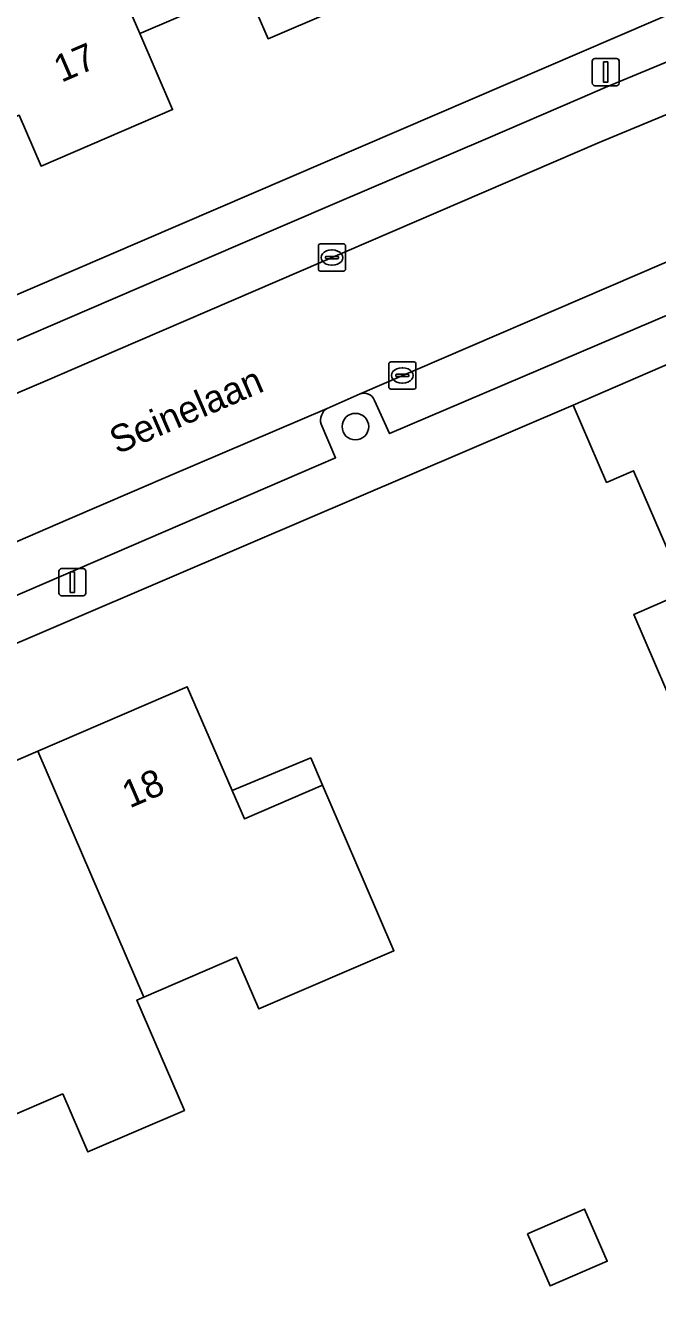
# Model space of a CAD drawing. Extents: x 157767 to 159172, y 387839 to 389425.
# Drawn here: x 158198.06 to 158221.29, y 388633.2 to 388680.53 of the extents above; entities that cross this region are included whole.
import ezdxf

# ---------------------------------------------------------------- set-up
doc = ezdxf.new("R2010")
doc.units = 0
for name, color, linetype in [('IMGEO_Boom', 7, 'Continuous'), ('IMGEO_Erf', 7, 'Continuous'), ('IMGEO_Kolk', 7, 'Continuous'), ('IMGEO_Lichtmast', 7, 'Continuous'), ('IMGEO_Muur', 7, 'Continuous'), ('IMGEO_Openbare_ruimte_label', 7, 'Continuous'), ('IMGEO_Pand', 7, 'Continuous'), ('IMGEO_Pand_nummerreeks', 7, 'Continuous'), ('IMGEO_Pand_overbouw', 7, 'Continuous'), ('IMGEO_Parkeervlak_open', 7, 'Continuous'), ('IMGEO_Rijbaan_lokaal_open', 7, 'Continuous'), ('IMGEO_Voetpad_open', 7, 'Continuous')]:
    doc.layers.add(name, color=color, linetype=linetype)

msp = doc.modelspace()

# ---------------------------------------------------------------- linework, layer by layer
at = {"layer": 'IMGEO_Boom'}
msp.add_circle((158210.186, 388665.767), 0.489, dxfattribs=at)
at = {"layer": 'IMGEO_Erf'}
for points in [[(158171.568, 388659.372), (158223.84, 388681.871), (158219.492, 388691.965), (158213.098, 388706.716), (158208.021, 388704.53), (158206.896, 388707.144), (158211.972, 388709.33), (158208.082, 388718.445), (158201.61, 388715.654), (158199.433, 388716.121), (158197.722, 388720.099), (158196.136, 388719.417), (158194.406, 388718.672), (158192.038, 388724.176), (158190.062, 388728.768), (158196.37, 388731.488), (158197.56, 388728.729), (158202.694, 388730.943), (158199.515, 388738.309), (158146.245, 388715.336)], [(158211.822, 388682.131), (158206.977, 388680.044), (158206.167, 388681.924), (158202.402, 388680.303), (158202.255, 388680.24), (158203.466, 388677.44), (158198.627, 388675.356), (158197.817, 388677.238), (158194.058, 388675.619), (158193.902, 388675.552), (158194.708, 388673.681), (158189.889, 388671.606), (158189.088, 388673.465), (158185.151, 388671.769), (158181.225, 388670.078), (158182.037, 388668.194), (158177.194, 388666.109), (158175.984, 388668.913), (158175.829, 388668.846), (158172.036, 388667.213), (158172.856, 388665.31), (158167.899, 388663.175)], [(158222.405, 388654.268), (158220.42, 388658.856), (158222.342, 388659.688), (158220.415, 388664.141), (158219.424, 388663.713), (158218.193, 388666.558), (158206.335, 388661.478), (158121.982, 388625.344)], [(158192.981, 388651.444), (158198.513, 388653.826), (158204.006, 388656.192), (158205.654, 388652.368), (158206.103, 388651.325), (158208.981, 388652.564), (158210.509, 388649.015), (158211.604, 388646.472), (158206.635, 388644.332), (158205.817, 388646.233), (158202.408, 388644.765), (158202.154, 388644.656), (158203.902, 388640.596), (158200.345, 388639.065), (158199.425, 388641.202), (158194.975, 388639.286)]]:
    msp.add_lwpolyline(points, dxfattribs=at)
msp.add_lwpolyline([(158216.514, 388636.058), (158218.614, 388636.966), (158219.446, 388635.042), (158217.347, 388634.134)], close=True, dxfattribs=at)
at = {"layer": 'IMGEO_Kolk'}
for p, q in [((158208.9, 388672.491), (158209.752, 388672.491)), ((158208.825, 388671.565), (158208.825, 388672.417)), ((158209.084, 388671.985), (158209.084, 388671.997)), ((158209.127, 388672.034), (158209.525, 388672.034)), ((158209.313, 388672.271), (158209.338, 388672.271)), ((158209.568, 388671.997), (158209.568, 388671.985)), ((158209.826, 388672.417), (158209.826, 388671.565)), ((158209.752, 388671.491), (158208.9, 388671.491)), ((158209.522, 388671.948), (158209.124, 388671.948)), ((158209.336, 388671.711), (158209.311, 388671.711)), ((158211.413, 388667.225), (158211.413, 388668.077)), ((158211.488, 388668.151), (158212.34, 388668.151)), ((158211.901, 388667.931), (158211.926, 388667.931)), ((158212.414, 388668.077), (158212.414, 388667.225)), ((158211.672, 388667.645), (158211.672, 388667.657)), ((158212.11, 388667.608), (158211.712, 388667.608)), ((158211.715, 388667.694), (158212.113, 388667.694)), ((158211.924, 388667.371), (158211.899, 388667.371)), ((158212.156, 388667.657), (158212.156, 388667.645)), ((158212.34, 388667.151), (158211.488, 388667.151))]:
    msp.add_line(p, q, dxfattribs=at)
for points in [[(158208.9, 388672.491), (158209.752, 388672.491)], [(158208.825, 388671.565), (158208.825, 388672.417)], [(158209.826, 388672.417), (158209.826, 388671.565)], [(158209.752, 388671.491), (158208.9, 388671.491)], [(158211.413, 388667.225), (158211.413, 388668.077)], [(158211.488, 388668.151), (158212.34, 388668.151)], [(158212.414, 388668.077), (158212.414, 388667.225)], [(158212.34, 388667.151), (158211.488, 388667.151)]]:
    msp.add_lwpolyline(points, dxfattribs=at)
for centre, radius, start, end in [((158208.902, 388672.415), 0.0765, 91.552, 178.448), ((158208.902, 388672.415), 0.0765, 91.552, 178.448), ((158209.75, 388672.415), 0.0765, 1.552, 88.448), ((158209.75, 388672.415), 0.0765, 1.552, 88.448), ((158209.124, 388671.994), 0.0403, 85.8775, 175.7526), ((158209.121, 388671.984), 0.0366, 178.938, 274.7102), ((158209.525, 388671.991), 0.043, 264.8664, 352.4533), ((158209.529, 388671.996), 0.0386, 1.7309, 96.639), ((158208.902, 388671.567), 0.0765, 181.552, 268.448), ((158208.902, 388671.567), 0.0765, 181.552, 268.448), ((158209.75, 388671.567), 0.0765, 271.552, 358.448), ((158209.75, 388671.567), 0.0765, 271.552, 358.448), ((158211.49, 388668.075), 0.0765, 91.552, 178.448), ((158211.49, 388668.075), 0.0765, 91.552, 178.448), ((158212.117, 388667.656), 0.0386, 1.7309, 96.639), ((158212.338, 388668.075), 0.0765, 1.552, 88.448), ((158212.338, 388668.075), 0.0765, 1.552, 88.448), ((158211.49, 388667.227), 0.0765, 181.552, 268.448), ((158211.49, 388667.227), 0.0765, 181.552, 268.448), ((158211.712, 388667.654), 0.0403, 85.8775, 175.7526), ((158211.709, 388667.644), 0.0366, 178.938, 274.7102), ((158212.113, 388667.651), 0.043, 264.8664, 352.4533), ((158212.338, 388667.227), 0.0765, 271.552, 358.448), ((158212.338, 388667.227), 0.0765, 271.552, 358.448)]:
    msp.add_arc(centre, radius, start, end, dxfattribs=at)
for centre, major_axis, ratio, start_param, end_param in [((158209.312, 388671.991), (-0.387, 0.002), 0.722429, 4.712389, 7.853982), ((158209.337, 388671.991), (-0.39, 0.002), 0.717154, 1.570796, 4.712389), ((158211.9, 388667.651), (-0.387, 0.002), 0.722429, 4.712389, 7.853982), ((158211.925, 388667.651), (-0.39, 0.002), 0.717154, 1.570796, 4.712389)]:
    msp.add_ellipse(centre, major_axis=major_axis, ratio=ratio, start_param=start_param, end_param=end_param, dxfattribs=at)
at = {"layer": 'IMGEO_Lichtmast'}
for p, q in [((158218.896, 388678.418), (158218.896, 388679.218)), ((158218.896, 388679.218), (158218.896, 388678.418)), ((158218.996, 388679.318), (158219.786, 388679.318)), ((158219.786, 388679.318), (158218.996, 388679.318)), ((158219.886, 388679.218), (158219.886, 388678.418)), ((158219.886, 388678.418), (158219.886, 388679.218)), ((158219.786, 388678.318), (158218.996, 388678.318)), ((158218.996, 388678.318), (158219.786, 388678.318)), ((158199.283, 388659.642), (158199.283, 388660.442)), ((158199.283, 388660.442), (158199.283, 388659.642)), ((158199.383, 388660.542), (158200.173, 388660.542)), ((158200.173, 388660.542), (158199.383, 388660.542)), ((158200.273, 388660.442), (158200.273, 388659.642)), ((158200.273, 388659.642), (158200.273, 388660.442)), ((158200.173, 388659.542), (158199.383, 388659.542)), ((158199.383, 388659.542), (158200.173, 388659.542))]:
    msp.add_line(p, q, dxfattribs=at)
for points in [[(158219.316, 388679.193), (158219.466, 388679.193), (158219.466, 388678.443), (158219.316, 388678.443), (158219.316, 388679.193)], [(158199.703, 388660.417), (158199.853, 388660.417), (158199.853, 388659.667), (158199.703, 388659.667), (158199.703, 388660.417)]]:
    msp.add_lwpolyline(points, dxfattribs=at)
for centre, start, end in [((158218.996, 388679.218), 90, 180), ((158218.996, 388679.218), 90, 180), ((158219.786, 388679.218), 0, 90), ((158219.786, 388679.218), 360, 90), ((158218.996, 388678.418), 180, 270), ((158218.996, 388678.418), 180, 270), ((158219.786, 388678.418), 270, 0), ((158219.786, 388678.418), 270, 0), ((158199.383, 388660.442), 90, 180), ((158199.383, 388660.442), 90, 180), ((158200.173, 388660.442), 0, 90), ((158200.173, 388660.442), 360, 90), ((158199.383, 388659.642), 180, 270), ((158199.383, 388659.642), 180, 270), ((158200.173, 388659.642), 270, 0), ((158200.173, 388659.642), 270, 0)]:
    msp.add_arc(centre, 0.1, start, end, dxfattribs=at)
at = {"layer": 'IMGEO_Muur'}
msp.add_lwpolyline([(158206.335, 388661.478), (158218.193, 388666.558)], dxfattribs=at)
at = {"layer": 'IMGEO_Pand'}
for points in [[(158207.814, 388691.423), (158199.051, 388687.649), (158199.444, 388686.74), (158202.255, 388680.24), (158202.402, 388680.303), (158206.167, 388681.924), (158206.977, 388680.044), (158211.822, 388682.131), (158211.011, 388684.012)], [(158199.444, 388686.74), (158199.284, 388686.671), (158190.702, 388682.975), (158193.902, 388675.552), (158194.058, 388675.619), (158197.817, 388677.238), (158198.627, 388675.356), (158203.466, 388677.44), (158202.255, 388680.24)], [(158228.655, 388656.652), (158227.478, 388659.372), (158228.457, 388659.795), (158232.314, 388661.464), (158229.868, 388667.118), (158228.217, 388666.404), (158227.14, 388666.93), (158226.068, 388669.407), (158222.791, 388667.99), (158222.589, 388668.459), (158218.193, 388666.558), (158219.424, 388663.713), (158220.415, 388664.141), (158222.342, 388659.688), (158220.42, 388658.856), (158222.405, 388654.268), (158222.51, 388654.026)], [(158202.408, 388644.765), (158205.817, 388646.233), (158206.635, 388644.332), (158211.604, 388646.472), (158210.509, 388649.015), (158208.981, 388652.564), (158206.103, 388651.325), (158205.654, 388652.368), (158204.006, 388656.192), (158198.513, 388653.826)], [(158198.513, 388653.826), (158192.981, 388651.444), (158194.64, 388647.59), (158195.072, 388646.587), (158192.32, 388645.402), (158194.975, 388639.286), (158199.425, 388641.202), (158200.345, 388639.065), (158203.902, 388640.596), (158202.154, 388644.656), (158202.408, 388644.765)], [(158216.514, 388636.058), (158217.347, 388634.134), (158219.446, 388635.042), (158218.614, 388636.966)]]:
    msp.add_lwpolyline(points, close=True, dxfattribs=at)
at = {"layer": 'IMGEO_Pand_overbouw'}
msp.add_lwpolyline([(158208.981, 388652.564), (158208.545, 388653.574), (158205.654, 388652.368), (158206.103, 388651.325)], close=True, dxfattribs=at)
at = {"layer": 'IMGEO_Parkeervlak_open'}
for points in [[(158223.218, 388678.367), (158222.677, 388679.625), (158219.376, 388678.251), (158218.443, 388677.85), (158214.966, 388676.355), (158209.436, 388673.977), (158205.955, 388672.48), (158200.394, 388670.088), (158196.919, 388668.594), (158191.376, 388666.211), (158171.709, 388657.655), (158172.201, 388656.406)], [(158219.153, 388676.226), (158223.758, 388678.143)], [(158171.987, 388655.85), (158191.878, 388664.469), (158195.048, 388665.836), (158197.628, 388666.948), (158198.86, 388667.479), (158201.386, 388668.568), (158219.153, 388676.226)], [(158221.526, 388671.78), (158210.356, 388666.97)], [(158210.892, 388666.735), (158211.445, 388665.509), (158221.883, 388669.969)], [(158209.146, 388666.429), (158203.369, 388663.97), (158200.843, 388662.881), (158199.61, 388662.35), (158197.02, 388661.234), (158193.866, 388659.878), (158191.881, 388659.026)], [(158192.439, 388658.821), (158193.021, 388657.525), (158208.832, 388664.35), (158209.458, 388664.62), (158208.928, 388665.857)]]:
    msp.add_lwpolyline(points, dxfattribs=at)
for centre, radius, start, end in [((158210.508, 388666.587), 0.412, 21.0635, 111.5881), ((158209.402, 388666.004), 0.497, 121.0891, 197.1854)]:
    msp.add_arc(centre, radius, start, end, dxfattribs=at)
at = {"layer": 'IMGEO_Rijbaan_lokaal_open'}
msp.add_lwpolyline([(158267.072, 388696.894), (158233.906, 388682.603), (158229.383, 388680.571), (158229.361, 388680.558), (158229.339, 388680.547), (158223.758, 388678.143), (158219.153, 388676.226), (158201.386, 388668.568), (158198.86, 388667.479), (158197.628, 388666.948), (158195.048, 388665.836), (158197.02, 388661.234), (158199.61, 388662.35), (158200.843, 388662.881), (158203.369, 388663.97), (158209.146, 388666.429), (158210.356, 388666.97), (158221.526, 388671.78), (158223.844, 388672.779), (158229.145, 388675.072), (158244.298, 388681.584), (158255.291, 388686.339)], dxfattribs=at)
at = {"layer": 'IMGEO_Voetpad_open'}
for points in [[(158297.552, 388713.441), (158293.914, 388712.06), (158281.335, 388706.644), (158265.791, 388699.949), (158226.572, 388683.059), (158223.84, 388681.871), (158171.568, 388659.372), (158166.983, 388658.516), (158164.943, 388657.643), (158162.824, 388656.737), (158158.26, 388653.682), (158113.99, 388634.449), (158109.87, 388633.38), (158106.724, 388632.63), (158090.907, 388632.399), (158090.742, 388632.299), (158090.684, 388632.396), (158090.303, 388632.39), (158087.009, 388632.342), (158084.381, 388632.682), (158084.562, 388631.046)], [(158172.201, 388656.406), (158171.709, 388657.655), (158191.376, 388666.211), (158196.919, 388668.594), (158200.394, 388670.088), (158205.955, 388672.48), (158209.436, 388673.977), (158214.966, 388676.355), (158218.443, 388677.85), (158219.376, 388678.251), (158222.677, 388679.625), (158223.218, 388678.367)], [(158229.145, 388675.072), (158223.844, 388672.779), (158224.535, 388671.183), (158221.883, 388669.969), (158211.445, 388665.509), (158210.892, 388666.735)], [(158206.335, 388661.478), (158218.193, 388666.558), (158222.589, 388668.459), (158228.991, 388671.309)], [(158210.356, 388666.97), (158209.146, 388666.429)], [(158208.928, 388665.857), (158209.458, 388664.62), (158208.832, 388664.35), (158193.021, 388657.525), (158192.439, 388658.821)], [(158121.982, 388625.344), (158206.335, 388661.478)]]:
    msp.add_lwpolyline(points, dxfattribs=at)
for centre, radius, start, end in [((158210.508, 388666.587), 0.412, 21.0635, 111.5881), ((158209.402, 388666.004), 0.497, 121.0891, 197.1854)]:
    msp.add_arc(centre, radius, start, end, dxfattribs=at)

# ---------------------------------------------------------------- texts
at = {"layer": 'IMGEO_Openbare_ruimte_label'}
msp.add_text('Seinelaan', height=1, rotation=23.334, dxfattribs=at).set_placement((158201.426, 388664.738))
at = {"layer": 'IMGEO_Pand_nummerreeks'}
for s, rotation, p in [('17', 23.2965, (158199.375, 388678.422)), ('18', 23.2995, (158201.884, 388651.707))]:
    msp.add_text(s, height=1, rotation=rotation, dxfattribs=at).set_placement(p)

doc.saveas('drawing.dxf')
